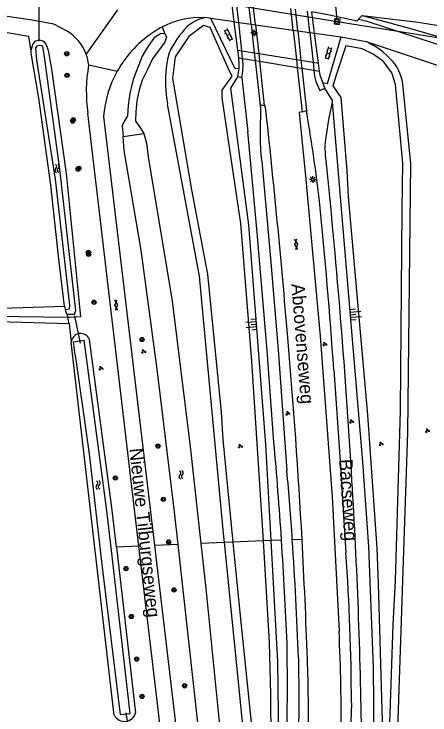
# Model space of a CAD drawing. Extents: x 132994 to 136000, y 393499 to 395512.
# Drawn here: x 133878 to 133956, y 394004.5 to 394136.1 of the extents above; entities that cross this region are included whole.
import ezdxf

# ---------------------------------------------------------------- set-up
doc = ezdxf.new("R2010")
doc.units = 0
for name, color, linetype in [('gg-afsc-erfafscheiding', 7, 'Continuous'), ('gg-anno-openbare ruimte label', 7, 'Continuous'), ('gg-knt-BGT kruinlijn', 7, 'Continuous'), ('gg-knt-bovenkant onderkant talud', 7, 'Continuous'), ('gg-knt-bronhoudergrens', 7, 'Continuous'), ('gg-knt-verharding', 7, 'Continuous'), ('gg-knt-verharding niveau 01', 7, 'Continuous'), ('gg-knt-verharding nz', 7, 'Continuous'), ('gg-kntw-bovenkant insteek waterloop', 7, 'Continuous'), ('gg-kwrk-duiker nz buis', 7, 'Continuous'), ('gg-kwrk-kunstwerk', 7, 'Continuous'), ('gg-kwrk-kunstwerk niveau 01', 7, 'Continuous'), ('gt-grn-groengrens', 7, 'Continuous'), ('gt-grn-vlakafsluiter', 7, 'Continuous'), ('gt-grn-weggrens', 7, 'Continuous'), ('gt-symb-boom', 7, 'Continuous'), ('gt-symb-gesloten verharding', 7, 'Continuous'), ('gt-symb-groenvak', 7, 'Continuous'), ('gt-symb-klinker verharding', 7, 'Continuous'), ('gt-symb-lichtmast', 7, 'Continuous'), ('gt-symb-rioolschacht', 7, 'Continuous'), ('gt-symb-talud symbool', 7, 'Continuous'), ('gt-symb-watersymbool', 7, 'Continuous'), ('gx-grn-maaiveld', 7, 'Continuous')]:
    doc.layers.add(name, color=color, linetype=linetype)

# ---------------------------------------------------------------- blocks, each defined once
blk = doc.blocks.new('gt0-TALUD_1')
at = {"layer": 'gt-symb-talud symbool'}
for p, q in [((-1, -1), (-1, 0)), ((-0.5, -2), (-0.5, 0)), ((0, -1), (0, 0)), ((0.5, -2), (0.5, 0)), ((1, -1), (1, 0))]:
    blk.add_line(p, q, dxfattribs=at)
blk = doc.blocks.new('gt0-GRVAK')
at = {"layer": 'gt-symb-groenvak'}
for p, q in [((-0.11, 0.19), (-0.23, 0.24)), ((-0.18, 0.15), (0.09, 0.15)), ((-0.09, 0.21), (-0.16, 0.32)), ((-0.05, 0.21), (-0.05, 0.39)), ((0, 0.21), (0.06, 0.32)), ((0.01, 0.19), (0.13, 0.24)), ((0.26, -0.05), (0.2, 0.06)), ((0.3, -0.05), (0.3, 0.13)), ((0.35, -0.05), (0.41, 0.06)), ((-0.25, -0.23), (-0.36, -0.18)), ((-0.32, -0.26), (-0.05, -0.26)), ((-0.23, -0.21), (-0.29, -0.1)), ((-0.18, -0.2), (-0.18, -0.02)), ((-0.14, -0.21), (-0.07, -0.1)), ((-0.12, -0.23), (0, -0.18)), ((0.24, -0.07), (0.12, -0.02)), ((0.17, -0.11), (0.44, -0.11)), ((0.37, -0.07), (0.49, -0.02))]:
    blk.add_line(p, q, dxfattribs=at)
blk = doc.blocks.new('gt0-LMAST')
at = {"layer": 'gt-symb-lichtmast'}
for p, q in [((-0.18, 0.17), (-0.45, 0.44)), ((0, 0.25), (0, 0.62)), ((0.17, 0.17), (0.44, 0.44)), ((-0.25, 0), (-0.63, 0)), ((-0.18, -0.18), (-0.45, -0.45)), ((0, -0.25), (0, -0.63)), ((0.44, -0.45), (0.17, -0.18)), ((0.25, 0), (0.62, 0))]:
    blk.add_line(p, q, dxfattribs=at)
blk.add_circle((0, 0), 0.25, dxfattribs=at)
blk = doc.blocks.new('gt0-KL1')
at = {"layer": 'gt-symb-klinker verharding'}
for p, q in [((-1.15, 0.3), (1.15, 0.3)), ((-1, -0.3), (-1, 0.3)), ((-0.5, 0.3), (-0.5, 0.45)), ((0, -0.3), (0, 0.3)), ((0.5, 0.3), (0.5, 0.45)), ((1, -0.3), (1, 0.3)), ((-1.15, -0.3), (1.15, -0.3)), ((-0.5, -0.45), (-0.5, -0.3)), ((0.5, -0.45), (0.5, -0.3))]:
    blk.add_line(p, q, dxfattribs=at)
blk = doc.blocks.new('gt0-GESVH1')
at = {"layer": 'gt-symb-gesloten verharding'}
for p, q in [((-0.99, -0.26), (0.01, 0.24)), ((0.01, -0.26), (-0.99, 0.24)), ((0.01, 0.24), (1.01, -0.26)), ((1.01, 0.24), (0.01, -0.26))]:
    blk.add_line(p, q, dxfattribs=at)
blk = doc.blocks.new('gt0-BOOM')
at = {"layer": 'gt-symb-boom'}
for radius in [0.4, 0.2]:
    blk.add_circle((0, 0), radius, dxfattribs=at)
blk = doc.blocks.new('gt0-WA')
at = {"layer": 'gt-symb-watersymbool'}
for centre, start, end in [((-0.32, 0.02), 28.0725, 151.9275), ((0.43, 0.42), 208.0725, 331.9275), ((-0.32, -0.43), 28.0725, 151.9275), ((0.43, -0.03), 208.0725, 331.9275)]:
    blk.add_arc(centre, 0.425, start, end, dxfattribs=at)
blk = doc.blocks.new('gt0-RS')
at = {"layer": 'gt-symb-rioolschacht'}
blk.add_lwpolyline([(-0.5, -0.5), (0.5, -0.5), (0.5, 0.5), (-0.5, 0.5)], close=True, dxfattribs=at)
blk.add_circle((0, 0), 0.375, dxfattribs=at)

msp = doc.modelspace()

# ---------------------------------------------------------------- linework, layer by layer
at = {"layer": 'gg-afsc-erfafscheiding'}
msp.add_lwpolyline([(133881.23, 394129.1), (133880.78, 394131.88), (133850, 394137.07), (133822.27, 394142.92), (133818.66, 394144.01)], dxfattribs=at)
at = {"layer": 'gg-knt-BGT kruinlijn'}
for p, q in [((133943.32, 394135.82), (133953.82, 394134.59)), ((133953.82, 394134.59), (133961.29, 394133.35))]:
    msp.add_line(p, q, dxfattribs=at)
at = {"layer": 'gg-knt-bovenkant onderkant talud'}
msp.add_line((133921.21, 394000), (133917.49, 394036.88), dxfattribs=at)
for points in [[(133926.25, 394037.28), (133925.26, 394055.3), (133922.06, 394096.5), (133918.64, 394122.19), (133919.97, 394124.32)], [(133937.75, 394119.55), (133937.72, 394119.89), (133936.3, 394122.16)], [(133949.91, 394000), (133951.85, 394057.57), (133952.44, 394108.05), (133951, 394122.34)], [(133917.49, 394036.88), (133917.32, 394038.61), (133912.8, 394086.9), (133906.8, 394119.21)], [(133945.55, 394000), (133945.42, 394013.43), (133944.54, 394036.06), (133943.46, 394052.05), (133937.75, 394119.55)], [(133927.7, 394000), (133927.51, 394014.46), (133926.25, 394037.28)]]:
    msp.add_lwpolyline(points, dxfattribs=at)
for centre, radius, start, end in [((133915.38, 394128.28), 7.33, 103.4809, 132.3804), ((133923.57, 394121.06), 18.22, 136.0952, 154.8081), ((133937.71, 394117.21), 15.11, 41.7737, 65.2324), ((133928.59, 394123.38), 22.19, 165.8162, 190.8334), ((133942.68, 394121.82), 8.34, 3.5803, 40.9078)]:
    msp.add_arc(centre, radius, start, end, dxfattribs=at)
at = {"layer": 'gg-knt-bronhoudergrens'}
msp.add_lwpolyline([(133942.63, 394135.11), (133942.29, 394134.75), (133941.81, 394134.88), (133937.18, 394135.86), (133933.88, 394136.51)], dxfattribs=at)
at = {"layer": 'gg-knt-verharding'}
for p, q in [((133914.91, 394135.29), (133913.67, 394135.42)), ((133919.32, 394134.66), (133914.91, 394135.29)), ((133934.39, 394132.51), (133939.39, 394131.79)), ((133923.23, 394127.37), (133924.17, 394118.96)), ((133924.04, 394127.24), (133924.93, 394118.96)), ((133931.14, 394126.08), (133932.03, 394117.77)), ((133931.99, 394125.94), (133932.85, 394117.97)), ((133920.7, 394124.13), (133921.88, 394114.07)), ((133924.93, 394118.96), (133925.13, 394118.96)), ((133901.43, 394036.18), (133891.85, 394117.47)), ((133932.85, 394117.97), (133932.88, 394117.69)), ((133932.96, 394117.22), (133932.88, 394117.69)), ((133904.4, 394036.31), (133894.81, 394116.84)), ((133905.68, 394000), (133901.43, 394036.18)), ((133908.73, 394000), (133904.4, 394036.31)), ((133941.3, 394006.77), (133941.1, 394000))]:
    msp.add_line(p, q, dxfattribs=at)
for points in [[(133881.38, 394134.92), (133850.95, 394139.47), (133818.57, 394144.6)], [(133887.86, 394132.93), (133885.48, 394134.22), (133881.38, 394134.92)], [(133920.2, 394125.87), (133919.49, 394125.8), (133914.91, 394135.29)], [(133942.63, 394135.11), (133944.19, 394134.74), (133962.78, 394128.68)], [(133935.92, 394123.23), (133936.78, 394123.07), (133939.39, 394131.79)], [(133939.39, 394131.79), (133940.37, 394131.65), (133944.04, 394130.94)], [(133944.04, 394130.94), (133944.46, 394130.85), (133963.95, 394124.32)], [(133924.17, 394118.96), (133924.23, 394118.48), (133924.17, 394113.82)], [(133936.6, 394108.01), (133936.42, 394109.6), (133936.37, 394111.21), (133936.41, 394112.1), (133937.05, 394116.29), (133937.75, 394119.55)], [(133932.03, 394117.77), (133931.48, 394117.64), (133932.76, 394105.06), (133935.43, 394075.63), (133937.66, 394045.48), (133938.97, 394020.24)], [(133926.75, 394055.74), (133925.46, 394072.94), (133923.63, 394095.08), (133921.88, 394114.07)], [(133924.47, 394108.43), (133926.14, 394090.18), (133927.52, 394073.04), (133928.38, 394061.74), (133929.19, 394050.43)], [(133937.98, 394069.33), (133939.21, 394052.14), (133940.25, 394034.94)], [(133929.18, 394000), (133929.27, 394008.96), (133929.21, 394017.93)], [(133931.35, 394015.23), (133931.44, 394007.62), (133931.39, 394000)]]:
    msp.add_lwpolyline(points, dxfattribs=at)
for centre, radius, start, end in [((133912.79, 394120.68), 14.76, 86.5783, 118.0667), ((133912.83, 394120.62), 14.83, 118.088, 124.3377), ((133883.65, 394125.68), 8.39, 19.9243, 59.8864), ((133915.5, 394115.3), 20.75, 122.1367, 150.9337), ((133883.65, 394125.68), 8.39, 5.8817, 19.9274), ((133919.57, 394121.56), 28.02, 169.7806, 188.4128), ((133915.5, 394115.29), 20.76, 150.9353, 175.7254), ((132275.5, 393937.68), 1659.57, 4.75946, 6.27108), ((133655.49, 394068.98), 281.63, 6.5282, 9.8626), ((133958.85, 394113.05), 34.69, 178.7239, 187.6487), ((132634.31, 393973.25), 1309.24, 3.29554, 5.90758), ((132887.99, 393996.37), 1052.52, 3.97511, 5.70491), ((132770.78, 393974.15), 1162.97, 3.12043, 4.99369), ((133129.84, 393984.93), 800.05, 3.75587, 5.07819), ((133247.81, 393990.95), 683.97, 3.89366, 4.98848), ((132948.42, 393986.73), 994.88, 0.76434, 3.56067), ((133135.57, 393985.25), 794.31, 2.35769, 3.75961), ((133249.06, 393991.01), 682.72, 2.0337, 3.89635), ((132773.44, 393974.25), 1160.31, 2.01233, 3.12243), ((133552.04, 394006.36), 389.25, 0.0603, 4.2098), ((133600.08, 394003.66), 339.29, 359.3826, 2.8022), ((133579.63, 394002.9), 353.62, 359.5298, 1.9601)]:
    msp.add_arc(centre, radius, start, end, dxfattribs=at)
at = {"layer": 'gg-knt-verharding niveau 01'}
for p, q in [((133922.46, 394134.21), (133921.97, 394138.4)), ((133923.3, 394134.09), (133922.82, 394138.27)), ((133930.39, 394133.08), (133929.93, 394137.14)), ((133931.24, 394132.96), (133930.79, 394137.01)), ((133922.46, 394134.21), (133923.06, 394128.81)), ((133923.3, 394134.09), (133923.89, 394128.68)), ((133930.39, 394133.08), (133930.98, 394127.55)), ((133931.24, 394132.96), (133931.83, 394127.41)), ((133923.06, 394128.81), (133923.23, 394127.37)), ((133923.89, 394128.68), (133924.04, 394127.24)), ((133930.98, 394127.55), (133931.14, 394126.08)), ((133931.83, 394127.41), (133931.99, 394125.94))]:
    msp.add_line(p, q, dxfattribs=at)
at = {"layer": 'gg-knt-verharding nz'}
for p, q in [((133919.32, 394134.66), (133920.14, 394134.54)), ((133920.14, 394134.54), (133922.46, 394134.21)), ((133922.46, 394134.21), (133923.3, 394134.09)), ((133923.3, 394134.09), (133930.39, 394133.08)), ((133930.39, 394133.08), (133931.24, 394132.96)), ((133931.24, 394132.96), (133933.48, 394132.64)), ((133933.48, 394132.64), (133934.39, 394132.51))]:
    msp.add_line(p, q, dxfattribs=at)
at = {"layer": 'gg-kntw-bovenkant insteek waterloop'}
for p, q in [((133898.46, 394113.14), (133902.36, 394113.67)), ((133888.46, 394079.15), (133888.07, 394079.13)), ((133889.53, 394079.19), (133888.46, 394079.15)), ((133889.12, 394074.59), (133891.17, 394074.86)), ((133889.48, 394072.06), (133889.12, 394074.59)), ((133912.8, 394000), (133908.76, 394036.5))]:
    msp.add_line(p, q, dxfattribs=at)
for points in [[(133819.06, 394141.41), (133819.59, 394141.98), (133820.57, 394142.22), (133821.46, 394142.2), (133822.22, 394141.84), (133822.55, 394140.86), (133826.57, 394122.66), (133830.92, 394099.73), (133833.32, 394087.7), (133834.49, 394081.56), (133835.08, 394080.6), (133836.42, 394080.4), (133855.91, 394080.46), (133871.78, 394080.78), (133887.47, 394081.29)], [(133881.23, 394129.1), (133881.27, 394129.48), (133881.53, 394130.38), (133882, 394131.04), (133882.78, 394131.27), (133883.53, 394131), (133883.95, 394130.42), (133884.39, 394129.3), (133885.02, 394125.76), (133887.76, 394106.18), (133890.49, 394079.23), (133889.53, 394079.19)], [(133887.47, 394081.29), (133886.4, 394090.1), (133884.88, 394103.95), (133882.66, 394120.33), (133881.2, 394128.73), (133881.23, 394129.1)], [(133902.36, 394113.67), (133902.83, 394111.86), (133903.17, 394109.3), (133907.64, 394082.17), (133911.02, 394054.89), (133913.04, 394036.68)], [(133908.76, 394036.5), (133908.08, 394042.66), (133904.82, 394069.44), (133901.82, 394091.79), (133898.67, 394110.51), (133898.46, 394113.14)], [(133888.07, 394079.13), (133869.65, 394079.36), (133832.25, 394079.1), (133830.8, 394085.13), (133829.85, 394089.79)], [(133896.19, 394035.95), (133895.34, 394043.35), (133891.17, 394074.86)], [(133889.48, 394072.06), (133892.12, 394053.52), (133894.46, 394032.78), (133897.9, 394004.6)], [(133897.9, 394004.6), (133899.8, 394004.79), (133896.19, 394035.95)], [(133913.04, 394036.68), (133913.98, 394028.24), (133916.34, 394004.49), (133916.86, 394000)]]:
    msp.add_lwpolyline(points, dxfattribs=at)
at = {"layer": 'gg-kwrk-duiker nz buis'}
for p, q in [((133882.69, 394131.02), (133882.7, 394140.78)), ((133890.48, 394074.31), (133889.41, 394079.47)), ((133898.99, 394004.9), (133899.63, 394000.93))]:
    msp.add_line(p, q, dxfattribs=at)
for points in [[(133891.67, 394187.8), (133933.97, 394181.08), (133938.55, 394135.07)], [(133897.87, 394141.41), (133938.59, 394134.68), (133978.32, 394128.35)]]:
    msp.add_lwpolyline(points, dxfattribs=at)
at = {"layer": 'gg-kwrk-kunstwerk'}
for p, q in [((133919.99, 394129.3), (133920.72, 394129.18)), ((133920.72, 394129.18), (133923.06, 394128.81)), ((133923.06, 394128.81), (133923.89, 394128.68)), ((133923.89, 394128.68), (133930.98, 394127.55)), ((133930.98, 394127.55), (133931.83, 394127.41)), ((133931.83, 394127.41), (133934.1, 394127.05)), ((133934.1, 394127.05), (133935.13, 394126.89)), ((133920.7, 394124.13), (133919.97, 394124.32)), ((133936.3, 394122.16), (133935.92, 394123.23))]:
    msp.add_line(p, q, dxfattribs=at)
for points in [[(133920.2, 394125.87), (133920.24, 394126.74), (133920.17, 394127.87)], [(133920.7, 394124.13), (133920.94, 394125.37), (133920.99, 394126.7), (133920.88, 394127.75)], [(133919.97, 394124.32), (133920.18, 394125.53), (133920.2, 394125.87)], [(133934.26, 394125.57), (133934.38, 394124.44), (133934.64, 394123.42), (133935.35, 394121.75), (133936.3, 394122.16)], [(133935.92, 394123.23), (133935.42, 394124.62), (133935.32, 394125.4)]]:
    msp.add_lwpolyline(points, dxfattribs=at)
at = {"layer": 'gg-kwrk-kunstwerk niveau 01'}
for p, q in [((133919.32, 394134.66), (133918.78, 394138.91)), ((133920.14, 394134.54), (133919.67, 394138.77)), ((133933.48, 394132.64), (133933.03, 394136.65)), ((133934.39, 394132.51), (133933.88, 394136.51)), ((133919.99, 394129.3), (133919.32, 394134.66)), ((133920.72, 394129.18), (133920.14, 394134.54)), ((133933.48, 394132.64), (133934.1, 394127.05)), ((133935.13, 394126.89), (133934.39, 394132.51)), ((133920.17, 394127.87), (133919.99, 394129.3)), ((133920.88, 394127.75), (133920.72, 394129.18)), ((133920.17, 394127.87), (133920.88, 394127.75)), ((133920.88, 394127.75), (133923.23, 394127.37)), ((133923.23, 394127.37), (133924.04, 394127.24)), ((133924.04, 394127.24), (133931.14, 394126.08)), ((133934.1, 394127.05), (133934.26, 394125.57)), ((133935.32, 394125.4), (133935.13, 394126.89)), ((133931.14, 394126.08), (133931.99, 394125.94)), ((133931.99, 394125.94), (133934.26, 394125.57)), ((133934.26, 394125.57), (133935.32, 394125.4))]:
    msp.add_line(p, q, dxfattribs=at)
at = {"layer": 'gt-grn-groengrens'}
for p, q in [((133906.28, 394132.47), (133905.85, 394133.71)), ((133924.79, 394037.23), (133919.03, 394036.95)), ((133926.25, 394037.28), (133924.79, 394037.23)), ((133928.17, 394037.34), (133926.25, 394037.28)), ((133932.03, 394037.46), (133930.2, 394037.4)), ((133908.76, 394036.5), (133904.4, 394036.31)), ((133917.49, 394036.88), (133913.04, 394036.68)), ((133919.03, 394036.95), (133917.49, 394036.88))]:
    msp.add_line(p, q, dxfattribs=at)
for points in [[(133924.79, 394037.23), (133922.62, 394070.93), (133920.57, 394096.76), (133917.04, 394120.35), (133917.04, 394121.78), (133918.92, 394124.43), (133918.42, 394125.35), (133914.79, 394133.56), (133913.52, 394133.95), (133910.78, 394131.89), (133908.24, 394128.08), (133907.74, 394124.07), (133911.27, 394103.12), (133914.3, 394087.27), (133916.85, 394061.34), (133917.14, 394056.25), (133919.03, 394036.95)], [(133906.28, 394132.47), (133905.44, 394132.39), (133904.24, 394131.6), (133903.16, 394130.08), (133902.04, 394128.2), (133900.33, 394123.79), (133899.74, 394121.24), (133899.38, 394118.95), (133899.26, 394116.97), (133898.71, 394116.05), (133898.3, 394115.1), (133898.46, 394113.14)], [(133906.28, 394132.47), (133906.61, 394131.74), (133906.3, 394130.79), (133903.99, 394127.69), (133903.03, 394125.67), (133902.02, 394123.7), (133901.45, 394121.85), (133901.03, 394119.8), (133900.82, 394117.72), (133900.79, 394115.99), (133901.62, 394114.88), (133902.36, 394113.67)], [(133940.26, 394130.16), (133938.51, 394124.83), (133937.78, 394122.62), (133939.33, 394120.43), (133940.41, 394106.65), (133940.69, 394101.79), (133944.31, 394060.86), (133946.06, 394035.81), (133946.3, 394029.2), (133947.14, 394001.2), (133946.86, 393989.65), (133946.58, 393980.61), (133946.02, 393975.28)], [(133947, 393975.17), (133948.33, 393989.04), (133948.45, 394001.1), (133949.13, 394021.41), (133949.53, 394029.67), (133950.52, 394061.65), (133950.84, 394099.36), (133950.96, 394108.12), (133949.53, 394122.86), (133948.89, 394125.09), (133947.34, 394127.16), (133945.39, 394128.59), (133943.32, 394129.59), (133940.26, 394130.16)], [(133919.03, 394036.95), (133920.39, 394023.13), (133923.13, 393997.02), (133923.17, 393992.31), (133923.41, 393975.43), (133922.51, 393963.06), (133922.47, 393959.65), (133922.58, 393951.09), (133924.12, 393964.15), (133925.62, 393978.94), (133926.31, 393990.85), (133926.17, 394008.38), (133925.9, 394018.1), (133924.79, 394037.23)]]:
    msp.add_lwpolyline(points, dxfattribs=at)
at = {"layer": 'gt-grn-vlakafsluiter'}
for p, q in [((133924.93, 394118.96), (133924.17, 394118.96)), ((133932.03, 394117.77), (133932.85, 394117.97))]:
    msp.add_line(p, q, dxfattribs=at)
at = {"layer": 'gt-grn-weggrens'}
for p, q in [((133891.54, 394128.53), (133897.48, 394136.87)), ((133892, 394126.54), (133897.36, 394125.38))]:
    msp.add_line(p, q, dxfattribs=at)
at = {"layer": 'gx-grn-maaiveld'}
for p, q in [((133943.32, 394135.82), (133942.63, 394135.11)), ((133887.47, 394081.29), (133887.68, 394080.54)), ((133887.9, 394079.75), (133887.68, 394080.54)), ((133887.9, 394079.75), (133888.07, 394079.13)), ((133888.34, 394077.97), (133888.07, 394079.13)), ((133888.34, 394077.97), (133868.55, 394078.45)), ((133888.34, 394077.97), (133888.74, 394074.49)), ((133896.81, 394004.43), (133888.74, 394074.49)), ((133901.43, 394036.18), (133897.2, 394036)), ((133897.2, 394036), (133900.79, 394004.91))]:
    msp.add_line(p, q, dxfattribs=at)
for points in [[(133943.32, 394135.82), (133947.79, 394134.64), (133952.79, 394133.26), (133959.08, 394131.45), (133965.3, 394130.05), (133968.45, 394129.4), (133971.02, 394128.97), (133973.88, 394128.89), (133975.31, 394129.02), (133977.13, 394129.14), (133978.23, 394129.46)], [(133887.9, 394079.75), (133889.34, 394079.76), (133889.57, 394080.45), (133886.58, 394106.97), (133883.73, 394128.04), (133883.4, 394130.07), (133882.81, 394130.2), (133882.25, 394130.07), (133882.02, 394129.78), (133882.22, 394127.48), (133885.73, 394105.13), (133888.39, 394081.43), (133888.32, 394080.71), (133887.68, 394080.54)], [(133897.2, 394036), (133896.33, 394043.48), (133892.16, 394074.99)]]:
    msp.add_lwpolyline(points, dxfattribs=at)
for centre, radius, start, end in [((133890.5, 394074.36), 1.77, 20.7348, 175.9381), ((133898.71, 394005.46), 2.16, 208.728, 345.079)]:
    msp.add_arc(centre, radius, start, end, dxfattribs=at)

# ---------------------------------------------------------------- block references
at = {"layer": 'gt-symb-boom'}
for p in [(133887.88, 394128.64), (133887.94, 394124.59), (133889, 394116), (133889.1, 394116.23), (133890, 394107), (133890.15, 394107.11), (133891.95, 394091.35), (133892, 394091), (133893, 394082), (133902, 394075), (133905, 394055), (133897, 394049), (133906, 394045), (133907, 394037), (133899, 394032), (133908, 394028), (133900, 394023), (133901, 394015), (133910, 394010), (133902, 394008)]:
    msp.add_blockref('gt0-BOOM', p, dxfattribs=at)
at = {"layer": 'gt-symb-gesloten verharding'}
for p, rotation in [((133930.89, 394092.84), 96.89054832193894), ((133897.17, 394081.47), -85.52659354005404)]:
    msp.add_blockref('gt0-GESVH1', p, dxfattribs=dict(at, rotation=rotation))
at = {"layer": 'gt-symb-groenvak'}
for p in [(133936.27, 394074.14), (133902.28, 394072.73), (133894.28, 394069.59), (133929.33, 394061.14), (133941.3, 394059.61), (133955.52, 394057.89), (133946.83, 394055.42), (133920.41, 394054.96)]:
    msp.add_blockref('gt0-GRVAK', p, dxfattribs=at)
at = {"layer": 'gt-symb-klinker verharding'}
for p, rotation in [((133918.2, 394132.2), -62.99934529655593), ((133936.96, 394128.74), -106.67729393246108)]:
    msp.add_blockref('gt0-KL1', p, dxfattribs=dict(at, rotation=rotation))
at = {"layer": 'gt-symb-lichtmast'}
for p in [(133923.05, 394132.6), (133934.08, 394105.03)]:
    msp.add_blockref('gt0-LMAST', p, dxfattribs=at)
at = {"layer": 'gt-symb-rioolschacht', "rotation": 172.18581914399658}
msp.add_blockref('gt0-RS', (133938.6, 394134.71), dxfattribs=at)
at = {"layer": 'gt-symb-talud symbool'}
for p, xscale, yscale, rotation in [((133941.13, 394079.6), 0.9995358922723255, 0.9995358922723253, 94.8207660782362), ((133923.51, 394077.91), 0.9999689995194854, 0.9999689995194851, -85.5837165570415)]:
    msp.add_blockref('gt0-TALUD_1', p, dxfattribs=dict(at, xscale=xscale, yscale=yscale, rotation=rotation))
at = {"layer": 'gt-symb-watersymbool'}
for p, rotation in [((133886.07, 394107.06), 97.00425924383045), ((133909.34, 394049.53), 96.94741065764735), ((133893.76, 394047.63), 96.94741065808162)]:
    msp.add_blockref('gt0-WA', p, dxfattribs=dict(at, rotation=rotation))

# ---------------------------------------------------------------- texts
at = {"layer": 'gg-anno-openbare ruimte label'}
for s, rotation, p in [('Abcovenseweg', 274.6, (133930.01, 394085.41)), ('Nieuwe Tilburgseweg', 276.1, (133899.62, 394054.49)), ('Bacseweg', 273.7, (133938.98, 394052.49))]:
    msp.add_text(s, height=2.5, rotation=rotation, dxfattribs=at).set_placement(p)

doc.saveas('drawing.dxf')
